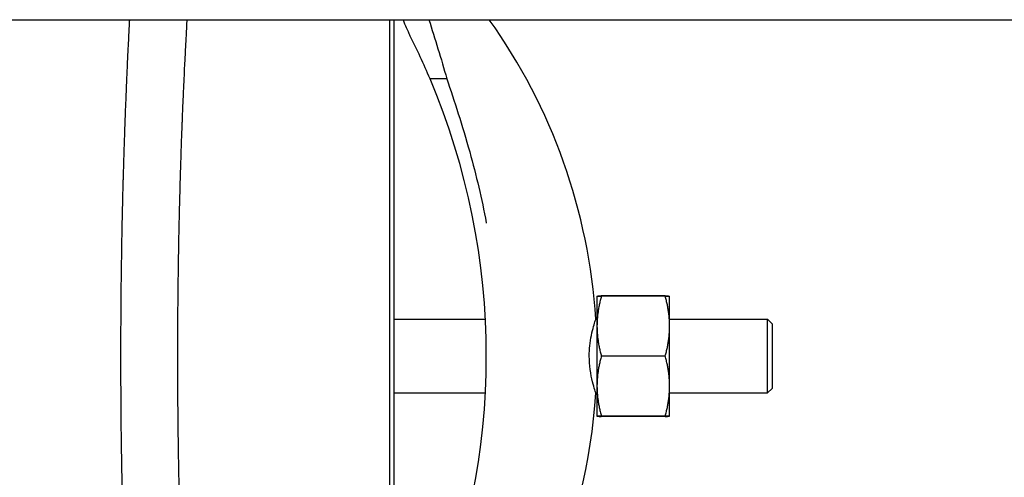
# Model space of a CAD drawing. Header units: inches. Extents: x 36 to 1719, y -84 to 1122.
# Tile 393 of 571: x 1046.21 to 1059.56, y 383.59 to 389.8. Entities that reach past the tile are written whole.
import ezdxf

# ---------------------------------------------------------------- set-up
doc = ezdxf.new("R2010")
doc.units = ezdxf.units.IN
doc.header["$LTSCALE"] = 48
doc.header["$MEASUREMENT"] = 0
doc.layers.add('Visible (ANSI)', color=7, linetype='Continuous', lineweight=30)

msp = doc.modelspace()

# ---------------------------------------------------------------- linework, layer by layer
at = {"layer": 'Visible (ANSI)'}
for p, q in [((1042.74768, 389.79627), (1079.24768, 389.79627)), ((1051.2221, 389.79626), (1051.2221, 385.23377)), ((1051.2846, 385.23377), (1051.2846, 389.79627)), ((1051.99766, 388.99519), (1051.77135, 388.99519)), ((1054.0346, 386.04627), (1054.03463, 386.04634)), ((1054.0346, 386.04627), (1054.0346, 385.64002)), ((1054.95999, 386.05233), (1054.09321, 386.05233)), ((1054.95999, 386.04627), (1054.09321, 386.04627)), ((1055.0186, 386.04627), (1055.01857, 386.04634)), ((1055.0186, 385.64002), (1055.0186, 386.04627)), ((1051.2846, 385.73377), (1052.52164, 385.73377)), ((1054.01869, 385.73377), (1054.0346, 385.73377)), ((1055.0186, 385.73377), (1056.3471, 385.73377)), ((1056.4096, 385.67127), (1056.3471, 385.73377)), ((1056.3471, 384.73377), (1056.3471, 385.73377)), ((1056.4096, 385.67127), (1056.4096, 384.79627)), ((1054.0346, 385.64002), (1054.0346, 384.82752)), ((1055.0186, 384.82752), (1055.0186, 385.64002)), ((1051.2221, 385.23377), (1051.2221, 377.23377)), ((1051.2846, 377.29627), (1051.2846, 385.23377)), ((1054.95999, 385.23377), (1054.09321, 385.23377)), ((1051.2846, 384.73377), (1052.52164, 384.73377)), ((1054.01869, 384.73377), (1054.0346, 384.73377)), ((1054.0346, 384.82752), (1054.0346, 384.42127)), ((1055.0186, 384.42127), (1055.0186, 384.82752)), ((1055.0186, 384.73377), (1056.3471, 384.73377)), ((1056.4096, 384.79627), (1056.3471, 384.73377)), ((1054.0346, 384.42127), (1054.03463, 384.4212)), ((1054.95999, 384.42127), (1054.09321, 384.42127)), ((1054.95999, 384.41522), (1054.09321, 384.41522)), ((1055.0186, 384.42127), (1055.01857, 384.4212))]:
    msp.add_line(p, q, dxfattribs=at)
for centre, radius, start, end in [((1053.2846, 390.48377), 2, 200.10551, 206.784996), ((1046.1721, 385.23377), 7.8625, 3.646071, 35.470673), ((1042.8846, 385.23377), 9.65, 22.941059, 26.784996), ((1042.8846, 385.23377), 9.65, 337.058941, 22.941059), ((1046.1721, 385.23377), 7.8625, 315.882405, 356.353929)]:
    msp.add_arc(centre, radius, start, end, dxfattribs=at)
for points, knots in [([(1047.69747, 389.79627), (1047.69726, 389.79229), (1047.69705, 389.78831), (1047.69684, 389.78432), (1047.69638, 389.77554), (1047.69592, 389.76675), (1047.69546, 389.75795), (1047.69246, 389.70063), (1047.6895, 389.64271), (1047.68656, 389.58423), (1047.68612, 389.57548), (1047.68568, 389.56671), (1047.68525, 389.55792), (1047.68204, 389.4936), (1047.67887, 389.42861), (1047.67575, 389.36305), (1047.67276, 389.30034), (1047.66982, 389.23702), (1047.66691, 389.17309), (1047.66652, 389.16436), (1047.66612, 389.15561), (1047.66573, 389.14685), (1047.66297, 389.08575), (1047.66026, 389.02411), (1047.65759, 388.96193), (1047.65722, 388.95331), (1047.65685, 388.94469), (1047.65648, 388.93606), (1047.65372, 388.87142), (1047.65102, 388.80622), (1047.64836, 388.74046), (1047.64796, 388.73054), (1047.64756, 388.7206), (1047.64716, 388.71065), (1047.64475, 388.65044), (1047.64239, 388.58976), (1047.64007, 388.52868), (1047.63977, 388.52069), (1047.63947, 388.51268), (1047.63917, 388.50467), (1047.63671, 388.43938), (1047.63431, 388.37363), (1047.63197, 388.3075), (1047.6317, 388.2998), (1047.63143, 388.29209), (1047.63116, 388.28438), (1047.62884, 388.21839), (1047.62659, 388.15202), (1047.6244, 388.08536), (1047.62193, 388.00998), (1047.61953, 387.93379), (1047.61721, 387.85697), (1047.617, 387.8498), (1047.61678, 387.84263), (1047.61657, 387.83545), (1047.61451, 387.7665), (1047.61251, 387.69706), (1047.61059, 387.62727), (1047.61041, 387.62057), (1047.61023, 387.61387), (1047.61004, 387.60716), (1047.60817, 387.53845), (1047.60637, 387.46943), (1047.60465, 387.40023), (1047.60267, 387.32078), (1047.60079, 387.24069), (1047.59901, 387.16013), (1047.59889, 387.15473), (1047.59877, 387.14932), (1047.59865, 387.14391), (1047.59705, 387.07081), (1047.59553, 386.99734), (1047.5941, 386.92362), (1047.59401, 386.91887), (1047.59392, 386.91411), (1047.59382, 386.90936), (1047.59242, 386.83612), (1047.5911, 386.76266), (1047.58987, 386.68909), (1047.5872, 386.52948), (1047.58495, 386.36851), (1047.58315, 386.20635), (1047.58311, 386.2031), (1047.58307, 386.19985), (1047.58304, 386.1966), (1047.58219, 386.1196), (1047.58144, 386.04233), (1047.58079, 385.96481), (1047.57876, 385.72307), (1047.57772, 385.47713), (1047.57772, 385.23377)], [0.884133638, 0.884133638, 0.884133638, 0.884133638, 0.8843810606, 0.8843810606, 0.8843810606, 0.8849254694, 0.8849254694, 0.8849254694, 0.8884696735, 0.8884696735, 0.8884696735, 0.8890005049, 0.8890005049, 0.8890005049, 0.8928884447, 0.8928884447, 0.8928884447, 0.8966066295, 0.8966066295, 0.8966066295, 0.8971147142, 0.8971147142, 0.8971147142, 0.9006593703, 0.9006593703, 0.9006593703, 0.9011503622, 0.9011503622, 0.9011503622, 0.9048263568, 0.9048263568, 0.9048263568, 0.9053808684, 0.9053808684, 0.9053808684, 0.9087361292, 0.9087361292, 0.9087361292, 0.9091754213, 0.9091754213, 0.9091754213, 0.9127563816, 0.9127563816, 0.9127563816, 0.9131733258, 0.9131733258, 0.9131733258, 0.9167420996, 0.9167420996, 0.9167420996, 0.9207773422, 0.9207773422, 0.9207773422, 0.9211537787, 0.9211537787, 0.9211537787, 0.9247703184, 0.9247703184, 0.9247703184, 0.9251176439, 0.9251176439, 0.9251176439, 0.9286749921, 0.9286749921, 0.9286749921, 0.9327596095, 0.9327596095, 0.9327596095, 0.9330336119, 0.9330336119, 0.9330336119, 0.9367372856, 0.9367372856, 0.9367372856, 0.9369761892, 0.9369761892, 0.9369761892, 0.9406539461, 0.9406539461, 0.9406539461, 0.9486327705, 0.9486327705, 0.9486327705, 0.9487926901, 0.9487926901, 0.9487926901, 0.9525802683, 0.9525802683, 0.9525802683, 0.9643913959, 0.9643913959, 0.9643913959, 0.9643913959]), ([(1048.4758, 389.79627), (1048.47493, 389.78059), (1048.47405, 389.76486), (1048.47318, 389.74907), (1048.47273, 389.74097), (1048.47229, 389.73286), (1048.47184, 389.72474), (1048.46852, 389.66424), (1048.46522, 389.60305), (1048.46197, 389.54128), (1048.45931, 389.49077), (1048.45667, 389.43976), (1048.45405, 389.38825), (1048.45364, 389.38011), (1048.45322, 389.37196), (1048.45281, 389.3638), (1048.45013, 389.31065), (1048.44747, 389.25698), (1048.44484, 389.20278), (1048.44444, 389.19466), (1048.44405, 389.18653), (1048.44366, 389.17839), (1048.44078, 389.11877), (1048.43794, 389.05861), (1048.43515, 388.99793), (1048.43248, 388.9399), (1048.42985, 388.88135), (1048.42726, 388.82232), (1048.4269, 388.81425), (1048.42655, 388.80617), (1048.4262, 388.79809), (1048.42374, 388.74168), (1048.42132, 388.68483), (1048.41895, 388.62757), (1048.41862, 388.61964), (1048.41829, 388.6117), (1048.41796, 388.60375), (1048.41551, 388.54425), (1048.41311, 388.4843), (1048.41076, 388.42395), (1048.4104, 388.41484), (1048.41005, 388.40573), (1048.40969, 388.3966), (1048.40756, 388.34137), (1048.40547, 388.28572), (1048.40342, 388.22971), (1048.40315, 388.22238), (1048.40288, 388.21504), (1048.40261, 388.20769), (1048.40044, 388.14781), (1048.39831, 388.08752), (1048.39624, 388.02689), (1048.396, 388.01982), (1048.39576, 388.01276), (1048.39552, 388.00569), (1048.39347, 387.94518), (1048.39148, 387.88433), (1048.38955, 387.82321), (1048.38736, 387.75409), (1048.38525, 387.68437), (1048.3832, 387.61418), (1048.38301, 387.60763), (1048.38282, 387.60108), (1048.38264, 387.59453), (1048.38082, 387.53154), (1048.37907, 387.4682), (1048.37738, 387.40462), (1048.37722, 387.39851), (1048.37706, 387.39241), (1048.3769, 387.38629), (1048.37525, 387.32371), (1048.37367, 387.26089), (1048.37217, 387.19797), (1048.37043, 387.12572), (1048.36879, 387.05304), (1048.36723, 386.97993), (1048.36712, 386.97502), (1048.36702, 386.97012), (1048.36692, 386.96521), (1048.36551, 386.89886), (1048.36419, 386.83217), (1048.36293, 386.76514), (1048.36285, 386.76082), (1048.36277, 386.75649), (1048.36269, 386.75217), (1048.36146, 386.68556), (1048.3603, 386.61862), (1048.35922, 386.55162), (1048.35688, 386.40626), (1048.35492, 386.25997), (1048.35334, 386.11326), (1048.35331, 386.11032), (1048.35328, 386.10738), (1048.35325, 386.10444), (1048.35251, 386.03479), (1048.35186, 385.96505), (1048.3513, 385.89528), (1048.34954, 385.67769), (1048.34863, 385.45622), (1048.34863, 385.23615), (1048.34863, 385.23536), (1048.34863, 385.23457), (1048.34863, 385.23377)], [0.8750531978, 0.8750531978, 0.8750531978, 0.8750531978, 0.876155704, 0.876155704, 0.876155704, 0.8767216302, 0.8767216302, 0.8767216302, 0.8809353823, 0.8809353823, 0.8809353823, 0.8843810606, 0.8843810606, 0.8843810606, 0.8849254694, 0.8849254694, 0.8849254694, 0.8884696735, 0.8884696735, 0.8884696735, 0.8890005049, 0.8890005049, 0.8890005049, 0.8928884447, 0.8928884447, 0.8928884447, 0.8966066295, 0.8966066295, 0.8966066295, 0.8971147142, 0.8971147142, 0.8971147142, 0.9006593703, 0.9006593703, 0.9006593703, 0.9011503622, 0.9011503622, 0.9011503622, 0.9048263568, 0.9048263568, 0.9048263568, 0.9053808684, 0.9053808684, 0.9053808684, 0.9087361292, 0.9087361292, 0.9087361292, 0.9091754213, 0.9091754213, 0.9091754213, 0.9127563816, 0.9127563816, 0.9127563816, 0.9131733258, 0.9131733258, 0.9131733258, 0.9167420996, 0.9167420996, 0.9167420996, 0.9207773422, 0.9207773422, 0.9207773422, 0.9211537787, 0.9211537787, 0.9211537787, 0.9247703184, 0.9247703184, 0.9247703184, 0.9251176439, 0.9251176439, 0.9251176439, 0.9286749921, 0.9286749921, 0.9286749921, 0.9327596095, 0.9327596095, 0.9327596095, 0.9330336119, 0.9330336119, 0.9330336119, 0.9367372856, 0.9367372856, 0.9367372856, 0.9369761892, 0.9369761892, 0.9369761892, 0.9406539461, 0.9406539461, 0.9406539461, 0.9486327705, 0.9486327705, 0.9486327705, 0.9487926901, 0.9487926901, 0.9487926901, 0.9525802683, 0.9525802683, 0.9525802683, 0.9643913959, 0.9643913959, 0.9643913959, 0.9644340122, 0.9644340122, 0.9644340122, 0.9644340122]), ([(1051.99766, 388.99519), (1052.1006, 388.69276), (1052.20902, 388.36464), (1052.39837, 387.68358), (1052.47295, 387.36721), (1052.53359, 387.04031), (1052.5341, 387.03756), (1052.5346, 387.03481)], [4.35034678, 4.35034678, 4.35034678, 4.35034678, 6.19829278, 6.19829278, 7.82646919, 7.82646919, 7.84026673, 7.84026673, 7.84026673, 7.84026673]), ([(1053.93025, 385.23377), (1053.93025, 385.28143), (1053.93283, 385.32864), (1053.94272, 385.4241), (1053.95035, 385.47122), (1053.96833, 385.56033), (1053.97872, 385.60112), (1053.99768, 385.66901), (1054.00607, 385.69535), (1054.01423, 385.72044), (1054.0162, 385.72636), (1054.01823, 385.73241), (1054.01867, 385.7337), (1054.01869, 385.73377), (1054.01869, 385.73377), (1054.01869, 385.73377)], [-8.06285876, -8.06285876, -8.06285876, -8.06285876, -7.69970356, -7.69970356, -7.3009728, -7.3009728, -6.86791992, -6.86791992, -6.42313067, -6.42313067, -6.20646758, -6.20646758, -6.05214122, -6.05214122, -6.04804852, -6.04804852, -6.04804852, -6.04804852]), ([(1047.57772, 385.23377), (1047.57772, 385.23289), (1047.57772, 385.23202), (1047.57772, 385.23114), (1047.57773, 384.99269), (1047.57872, 384.75394), (1047.58068, 384.51632), (1047.5807, 384.51324), (1047.58073, 384.51016), (1047.58075, 384.50709), (1047.58222, 384.33128), (1047.58421, 384.1561), (1047.58671, 383.98211), (1047.58676, 383.97812), (1047.58682, 383.97413), (1047.58688, 383.97014), (1047.58768, 383.91507), (1047.58853, 383.86012), (1047.58942, 383.80531), (1047.58949, 383.80105), (1047.58956, 383.7968), (1047.58963, 383.79254), (1047.59151, 383.6791), (1047.5936, 383.56626), (1047.59589, 383.45418), (1047.59599, 383.44909), (1047.5961, 383.44401), (1047.5962, 383.43892), (1047.59729, 383.38578), (1047.59843, 383.33281), (1047.59962, 383.28004), (1047.59974, 383.27443), (1047.59987, 383.26882), (1047.6, 383.26322), (1047.6015, 383.19696), (1047.60306, 383.13106), (1047.60469, 383.06568)], [0.9643913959, 0.9643913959, 0.9643913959, 0.9643913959, 0.9644340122, 0.9644340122, 0.9644340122, 0.9760067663, 0.9760067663, 0.9760067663, 0.9761565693, 0.9761565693, 0.9761565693, 0.9847199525, 0.9847199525, 0.9847199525, 0.9849164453, 0.9849164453, 0.9849164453, 0.9876278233, 0.9876278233, 0.9876278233, 0.9878383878, 0.9878383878, 0.9878383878, 0.9934524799, 0.9934524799, 0.9934524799, 0.9937074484, 0.9937074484, 0.9937074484, 0.9963707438, 0.9963707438, 0.9963707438, 0.9966537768, 0.9966537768, 0.9966537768, 1, 1, 1, 1]), ([(1048.34863, 385.23377), (1048.34863, 385.01816), (1048.34948, 384.80232), (1048.35118, 384.58686), (1048.3512, 384.58407), (1048.35122, 384.58129), (1048.35125, 384.5785), (1048.35252, 384.41908), (1048.35426, 384.25973), (1048.35645, 384.10116), (1048.3565, 384.09752), (1048.35655, 384.09388), (1048.3566, 384.09025), (1048.3573, 384.04006), (1048.35805, 383.99003), (1048.35883, 383.94016), (1048.3589, 383.93629), (1048.35896, 383.93241), (1048.35902, 383.92854), (1048.36066, 383.82534), (1048.36249, 383.72282), (1048.36449, 383.62105), (1048.36458, 383.61642), (1048.36468, 383.6118), (1048.36477, 383.60718), (1048.36573, 383.55893), (1048.36672, 383.51085), (1048.36776, 383.46295), (1048.36787, 383.45786), (1048.36798, 383.45277), (1048.36809, 383.44768), (1048.3694, 383.38754), (1048.37077, 383.32767), (1048.3722, 383.26808)], [0.9644340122, 0.9644340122, 0.9644340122, 0.9644340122, 0.9760067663, 0.9760067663, 0.9760067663, 0.9761565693, 0.9761565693, 0.9761565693, 0.9847199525, 0.9847199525, 0.9847199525, 0.9849164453, 0.9849164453, 0.9849164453, 0.9876278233, 0.9876278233, 0.9876278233, 0.9878383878, 0.9878383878, 0.9878383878, 0.9934524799, 0.9934524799, 0.9934524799, 0.9937074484, 0.9937074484, 0.9937074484, 0.9963707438, 0.9963707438, 0.9963707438, 0.9966537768, 0.9966537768, 0.9966537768, 1, 1, 1, 1]), ([(1054.01869, 384.73377), (1054.01869, 384.73377), (1054.0186, 384.73405), (1054.01797, 384.73589), (1054.01702, 384.73872), (1054.01315, 384.75039), (1054.00934, 384.76194), (1053.99631, 384.80367), (1053.98522, 384.84082), (1053.96236, 384.93384), (1053.95079, 384.98973), (1053.93479, 385.10921), (1053.93025, 385.171), (1053.93025, 385.23377)], [-2.01662525, -2.01662525, -2.01662525, -2.01662525, -1.94379012, -1.94379012, -1.77097383, -1.77097383, -1.47957888, -1.47957888, -0.98632316, -0.98632316, -0.47831547, -0.47831547, 0, 0, 0, 0])]:
    msp.add_open_spline(points, degree=3, knots=knots, dxfattribs=at)
msp.add_open_spline([(1051.75676, 389.79625), (1051.83626, 389.53687), (1051.92432, 389.26986), (1051.99766, 388.99519)], degree=3, dxfattribs=at)
for points, weights in [([(1054.0346, 386.04627), (1054.0346, 386.04627), (1054.09321, 386.04627)], [1, 1.0379548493, 1]), ([(1054.09321, 386.04627), (1054.0346, 385.82856), (1054.0346, 385.64002)], [1, 1.0379548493, 1]), ([(1054.03463, 386.04634), (1054.03593, 386.04912), (1054.09321, 386.05233)], [1.00174124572, 1.03706328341, 1]), ([(1054.09321, 386.05233), (1054.09239, 386.04929), (1054.09158, 386.04627)], [1, 1.00051357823, 1.00101325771]), ([(1054.96162, 386.04627), (1054.96081, 386.04929), (1054.95999, 386.05233)], [1.00101325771, 1.00051357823, 1]), ([(1054.95999, 386.05233), (1055.01727, 386.04912), (1055.01857, 386.04634)], [1, 1.03706328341, 1.00174124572]), ([(1055.0186, 385.64002), (1055.0186, 385.82856), (1054.95999, 386.04627)], [1, 1.0379548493, 1]), ([(1054.95999, 386.04627), (1055.0186, 386.04627), (1055.0186, 386.04627)], [1, 1.0379548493, 1]), ([(1054.0346, 385.64002), (1054.0346, 385.45148), (1054.09321, 385.23377)], [1, 1.0379548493, 1]), ([(1054.95999, 385.23377), (1055.0186, 385.45148), (1055.0186, 385.64002)], [1, 1.0379548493, 1]), ([(1054.09321, 385.23377), (1054.0346, 385.01606), (1054.0346, 384.82752)], [1, 1.0379548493, 1]), ([(1055.0186, 384.82752), (1055.0186, 385.01606), (1054.95999, 385.23377)], [1, 1.0379548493, 1]), ([(1054.0346, 384.82752), (1054.0346, 384.63898), (1054.09321, 384.42127)], [1, 1.0379548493, 1]), ([(1054.95999, 384.42127), (1055.0186, 384.63898), (1055.0186, 384.82752)], [1, 1.0379548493, 1]), ([(1054.09321, 384.42127), (1054.0346, 384.42127), (1054.0346, 384.42127)], [1, 1.0379548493, 1]), ([(1054.03461, 384.42127), (1054.03527, 384.41846), (1054.09321, 384.41522)], [1.00088069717, 1.03750926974, 1]), ([(1055.0186, 384.42127), (1055.0186, 384.42127), (1054.95999, 384.42127)], [1, 1.0379548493, 1]), ([(1054.95999, 384.41522), (1055.01794, 384.41846), (1055.01859, 384.42127)], [1, 1.03750926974, 1.00088069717])]:
    msp.add_rational_spline(points, weights, degree=2, dxfattribs=at)

doc.saveas('drawing.dxf')
